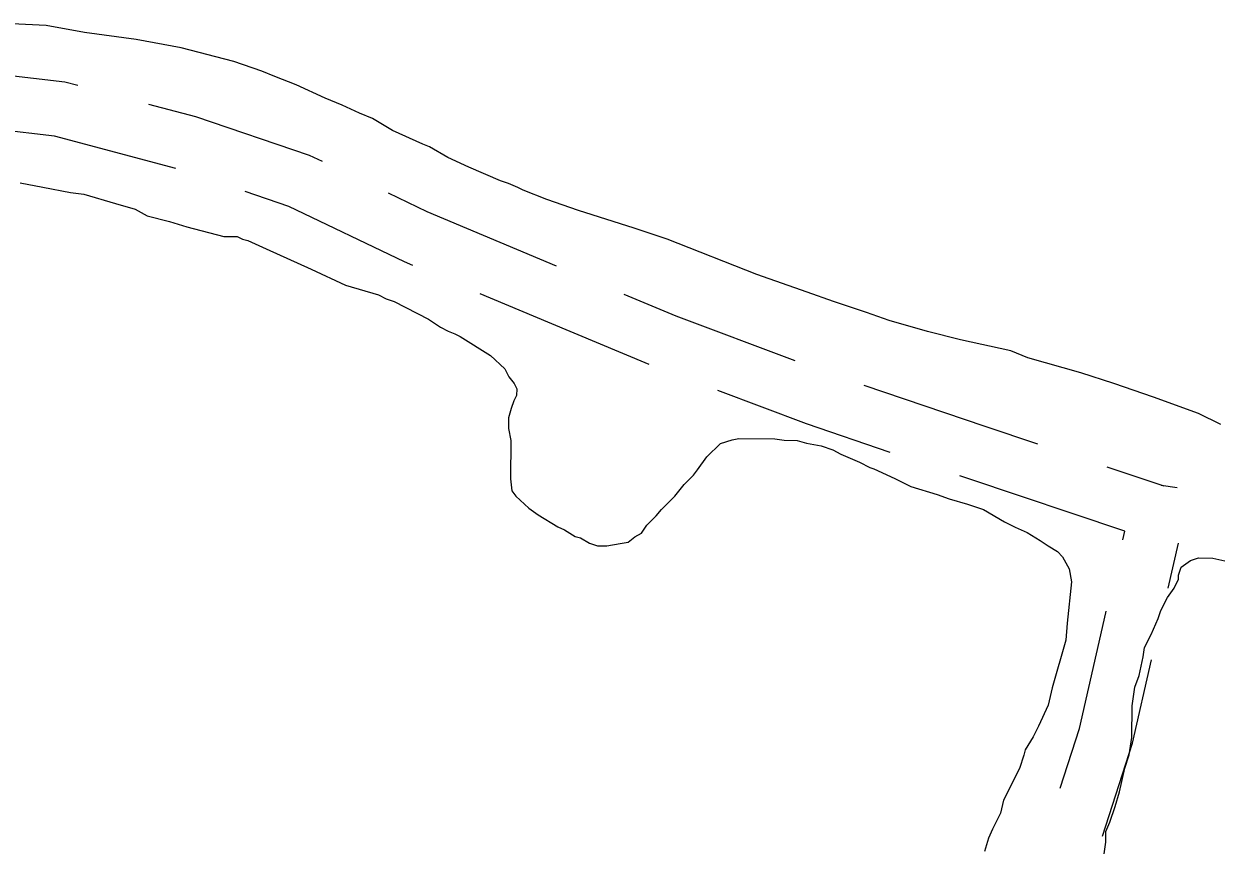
# Model space of a CAD drawing. Extents: x 3172231 to 3210228, y 940198 to 965780.
# Drawn here: x 3179072 to 3179724, y 959241 to 959690 of the extents above; entities that cross this region are included whole.
import ezdxf

# ---------------------------------------------------------------- set-up
doc = ezdxf.new("R2010")
doc.units = 0
doc.layers.add('V-ROAD-CNTR', color=7, linetype='Continuous')
doc.layers.add('V-SITE-VEGE', color=7, linetype='Continuous')

msp = doc.modelspace()

# ---------------------------------------------------------------- linework, layer by layer
at = {"layer": 'V-ROAD-CNTR'}
msp.add_line((3179701.458, 959436.712), (3179692.801, 959437.928), dxfattribs=at)
for points in [[(3179101.578, 959656.353), (3179094.48, 959658.246), (3179002.474, 959668.873)], [(3179235.088, 959614.808), (3179227.99, 959618.214), (3179165.847, 959639.21), (3179140.227, 959646.044)], [(3179154.99, 959611.057), (3179088.864, 959628.696), (3179057.523, 959632.315)], [(3179284.315, 959558.178), (3179279.897, 959560.037), (3179216.658, 959590.376), (3179192.918, 959598.398)], [(3179362.849, 959557.678), (3179292.211, 959587.403), (3179271.152, 959597.506)], [(3179413.414, 959504.045), (3179357.963, 959527.186), (3179321.181, 959542.664)], [(3179492.945, 959506.039), (3179428.073, 959530.435), (3179399.752, 959542.254)], [(3179544.927, 959456.108), (3179499.217, 959471.63), (3179450.802, 959489.837)], [(3179625.374, 959460.655), (3179596.789, 959470.179), (3179530.63, 959492.645)], [(3179694.378, 959437.664), (3179663.323, 959448.011)], [(3179671.876, 959408.373), (3179672.996, 959413.167), (3179587.225, 959441.745), (3179582.803, 959443.246)], [(3179696.5, 959381.903), (3179702.258, 959406.553)], [(3179637.638, 959272.726), (3179648.14, 959305.3), (3179662.577, 959368.568), (3179662.777, 959369.421)], [(3179660.76, 959246.674), (3179677.096, 959297.344), (3179687.498, 959342.931)]]:
    msp.add_lwpolyline(points, dxfattribs=at)
at = {"layer": 'V-SITE-VEGE'}
for points in [[(3179725.321, 959471.382), (3179713.078, 959477.278), (3179688.564, 959486.179), (3179666.931, 959493.607), (3179648.9, 959499.556), (3179620.04, 959507.773), (3179610.67, 959511.474), (3179583.235, 959517.509), (3179565.192, 959522.01), (3179544.27, 959527.985), (3179532.012, 959532.437), (3179513.982, 959538.386), (3179499.562, 959543.578), (3179472.16, 959553.228), (3179423.147, 959572.475), (3179405.114, 959578.427), (3179374.82, 959588.101), (3179357.513, 959594.045), (3179344.541, 959599.224), (3179341.659, 959600.697), (3179336.617, 959602.913), (3179332.289, 959604.397), (3179314.994, 959611.787), (3179303.468, 959616.956), (3179293.394, 959622.831), (3179289.789, 959624.31), (3179273.219, 959631.695), (3179262.428, 959638.3), (3179255.221, 959641.259), (3179245.858, 959645.683), (3179236.486, 959649.386), (3179220.641, 959656.761), (3179209.106, 959661.205), (3179201.899, 959664.162), (3179186.754, 959669.362), (3179157.888, 959676.856), (3179133.334, 959681.417), (3179105.158, 959685.287), (3179084.215, 959689.092), (3179065.417, 959689.985)], [(3179070.086, 959603.173), (3179082.362, 959600.891), (3179097.525, 959597.862), (3179104.753, 959597.074), (3179122.066, 959591.851), (3179132.888, 959588.863), (3179139.366, 959585.187), (3179151.635, 959582.185), (3179161.013, 959579.207), (3179181.221, 959573.962), (3179188.452, 959573.897), (3179191.334, 959572.424)], [(3179191.334, 959572.424), (3179194.219, 959571.674), (3179204.308, 959567.245), (3179228.802, 959556.173), (3179247.529, 959547.324), (3179265.566, 959542.097), (3179269.887, 959539.89), (3179274.212, 959538.405), (3179292.933, 959528.832), (3179299.405, 959524.433), (3179303.726, 959522.223), (3179307.328, 959520.745), (3179310.21, 959519.272), (3179326.754, 959508.997), (3179334.645, 959501.692), (3179336.777, 959497.332), (3179339.636, 959493.691), (3179341.057, 959490.785), (3179341.024, 959487.168), (3179339.552, 959484.286), (3179338.069, 959479.961), (3179336.574, 959474.911), (3179336.523, 959469.125), (3179337.909, 959462.602), (3179337.721, 959441.626), (3179338.386, 959435.11), (3179340.531, 959432.197), (3179347.705, 959425.621), (3179352.735, 959421.96), (3179363.526, 959415.353), (3179367.128, 959413.874), (3179372.883, 959410.204), (3179375.771, 959409.457), (3179380.807, 959406.52), (3179385.134, 959405.031), (3179390.197, 959404.986), (3179397.442, 959406.366), (3179401.788, 959407.052), (3179405.434, 959409.911), (3179409.069, 959412.049), (3179412, 959416.362), (3179417.107, 959421.382), (3179420.034, 959424.97), (3179427.331, 959432.138), (3179432.453, 959438.604), (3179437.563, 959443.621), (3179439.758, 959446.495), (3179444.886, 959453.681), (3179452.186, 959460.849), (3179458.715, 959462.961), (3179462.337, 959463.653), (3179481.865, 959463.477), (3179486.924, 959462.709), (3179494.155, 959462.643), (3179499.206, 959461.148), (3179507.152, 959459.633), (3179513.64, 959457.404), (3179517.959, 959455.194), (3179528.046, 959450.765), (3179533.807, 959447.818), (3179535.969, 959447.076), (3179547.495, 959441.909), (3179556.138, 959437.492), (3179570.564, 959433.021), (3179577.054, 959430.791), (3179587.155, 959427.809), (3179595.81, 959424.837), (3179607.324, 959418.224), (3179613.083, 959415.279), (3179619.567, 959412.326), (3179626.759, 959407.918), (3179631.074, 959404.99), (3179636.112, 959402.051), (3179638.98, 959399.13), (3179642.537, 959392.589), (3179643.917, 959385.343), (3179641.548, 959362.94), (3179640.739, 959353.544), (3179633.272, 959327.569), (3179631.017, 959318.187), (3179625.85, 959306.659), (3179622.905, 959300.898), (3179618.502, 959293.706), (3179617.752, 959290.818), (3179615.516, 959283.605), (3179606.681, 959266.324), (3179605.167, 959259.105), (3179600.75, 959250.462), (3179598.536, 959245.42), (3179596.299, 959238.207)], [(3179661.727, 959236.861), (3179662.509, 959243.366), (3179662.56, 959249.151), (3179664.776, 959254.194), (3179667.748, 959262.848), (3179669.988, 959270.786), (3179672.999, 959283.779), (3179675.233, 959290.992), (3179676.765, 959300.382), (3179676.923, 959317.741), (3179678.459, 959327.856), (3179680.687, 959334.344), (3179682.948, 959344.453), (3179683.716, 959349.507), (3179687.398, 959356.708), (3179691.095, 959365.357), (3179692.58, 959369.682), (3179696.26, 959376.883), (3179699.924, 959381.915), (3179702.138, 959386.957), (3179702.158, 959389.126), (3179703.643, 959393.453), (3179708.739, 959397.025), (3179713.093, 959398.432), (3179721.047, 959398.36), (3179727.545, 959396.855)]]:
    msp.add_lwpolyline(points, dxfattribs=at)

doc.saveas('drawing.dxf')
